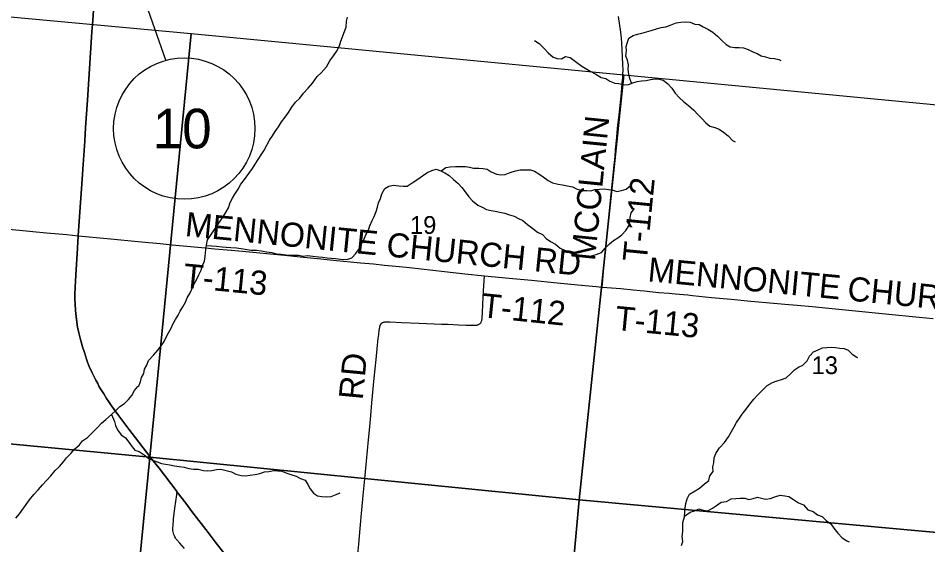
# Model space of a CAD drawing. Extents: x 0 to 1101, y 0 to 440.
# Drawn here: x 236.2 to 300.5, y 208.1 to 245.3 of the extents above; entities that cross this region are included whole.
import ezdxf

# ---------------------------------------------------------------- set-up
doc = ezdxf.new("R2010")
doc.units = 0
for name, color, linetype in [('Default', 7, 'Continuous'), ('GM_X_County_Road', 7, 'Continuous'), ('GM_X_Minor_River', 7, 'Continuous'), ('GM_X_Section', 7, 'Continuous'), ('GM_X_Section_Text', 7, 'Continuous'), ('GM_X_Township_Road', 7, 'Continuous'), ('GM_X_Township_Road_Text', 7, 'Continuous'), ('GM_X_US_Route', 7, 'Continuous'), ('SH_Masking', 7, 'Continuous'), ('SH_Text', 7, 'Continuous')]:
    doc.layers.add(name, color=color, linetype=linetype)

msp = doc.modelspace()

# ---------------------------------------------------------------- linework, layer by layer
at = {"layer": 'Default'}
msp.add_lwpolyline([(241.519, 246.617), (241.423, 245.13), (241.373, 244.333), (241.048, 239.509), (240.924, 237.569), (240.858, 236.609), (240.73, 234.641), (240.633, 233.241), (240.471, 230.957), (240.405, 229.924), (240.349, 229.042), (240.237, 227.147), (240.182, 226.289), (240.166, 225.768), (240.17, 225.436), (240.182, 225.076), (240.209, 224.634), (240.254, 224.21), (240.301, 223.818), (240.357, 223.47), (240.434, 223.071), (240.54, 222.674), (240.606, 222.417), (240.703, 222.079), (240.831, 221.665), (240.979, 221.209), (241.055, 220.994), (241.132, 220.802), (241.23, 220.565), (241.304, 220.4), (241.378, 220.237), (241.516, 219.954), (241.647, 219.707), (241.775, 219.47), (241.864, 219.302), (241.975, 219.105), (242.199, 218.748), (242.306, 218.58), (242.409, 218.42), (242.562, 218.176), (242.745, 217.909), (243.132, 217.386), (243.982, 216.262), (245.709, 214.018), (246.118, 213.485), (247.319, 211.909), (247.398, 211.806), (248.004, 211.017), (248.441, 210.44), (249.588, 208.938), (250.086, 208.292), (250.673, 207.53)], dxfattribs=at)
at = {"layer": 'GM_X_County_Road'}
for points in [[(234.695, 230.46), (236.249, 230.317), (237.191, 230.229), (238.145, 230.137), (239.038, 230.054), (239.592, 230.004), (240.405, 229.924)], [(247.923, 207.81), (247.586, 208.185), (247.37, 208.439), (247.335, 208.484), (247.272, 208.579), (247.235, 208.642), (247.199, 208.706), (247.176, 208.765), (247.156, 208.817), (247.131, 208.899), (247.112, 208.99), (247.099, 209.085), (247.094, 209.17), (247.095, 209.255), (247.107, 209.442), (247.148, 209.889), (247.238, 210.667), (247.296, 211.13), (247.372, 211.631), (247.398, 211.806)]]:
    msp.add_lwpolyline(points, dxfattribs=at)
at = {"layer": 'GM_X_Minor_River'}
for points in [[(244.678, 219.313), (244.809, 219.599), (244.868, 219.896), (245.031, 220.18), (245.091, 220.488), (245.242, 220.773), (245.37, 221.115), (245.716, 221.489), (246.039, 221.829), (246.259, 222.135), (246.467, 222.454), (246.63, 222.749), (246.781, 223.068), (246.967, 223.398), (247.095, 223.683), (247.269, 224.013), (247.466, 224.32), (247.606, 224.604), (247.791, 224.888), (247.977, 225.218), (248.117, 225.526), (248.291, 225.844), (248.43, 226.14), (248.605, 226.516), (248.791, 226.857), (248.931, 227.165), (249.105, 227.495), (249.199, 227.814), (249.328, 228.122), (249.388, 228.453), (249.415, 228.933), (249.475, 229.264), (249.535, 229.629), (249.755, 229.936), (249.998, 230.3), (250.206, 230.607), (250.449, 230.959), (250.669, 231.311), (250.855, 231.607), (251.029, 231.891), (251.146, 232.279), (251.309, 232.575), (251.483, 232.859), (251.703, 233.223), (251.912, 233.564), (252.166, 233.905), (252.478, 234.314), (252.721, 234.666), (252.918, 234.985), (253.138, 235.314), (253.346, 235.633), (253.52, 235.928), (253.741, 236.315), (253.927, 236.679), (254.135, 236.986), (254.321, 237.293), (254.563, 237.611), (254.784, 237.987), (255.038, 238.316), (255.269, 238.634), (255.512, 239.009), (255.778, 239.373), (256.066, 239.656), (256.344, 240.008), (256.678, 240.348), (256.978, 240.711), (257.302, 241.177), (257.59, 241.438), (257.959, 241.869), (258.191, 242.29), (258.469, 242.63), (258.677, 242.937), (258.886, 243.347), (258.969, 243.678), (259.226, 244.35), (259.355, 244.669), (259.37, 245.081), (259.441, 245.378)], [(279.537, 240.705), (279.414, 241.042), (279.348, 241.352), (279.317, 241.684), (279.331, 242.015), (279.266, 242.324), (279.131, 242.623), (279.192, 243), (279.171, 243.297), (279.254, 243.605), (279.359, 243.89), (279.67, 244.082), (279.967, 244.171), (280.265, 244.237), (280.597, 244.325), (280.941, 244.436), (281.307, 244.547), (281.651, 244.647), (281.982, 244.701), (282.338, 244.835), (282.693, 244.981), (283.036, 245.023), (283.367, 245.032), (283.699, 245.029), (284.017, 244.888), (284.325, 244.863), (284.621, 244.689), (284.95, 244.525), (285.291, 244.305), (285.62, 244.027), (285.926, 243.716), (286.232, 243.439), (286.527, 243.276), (286.846, 243.227), (287.155, 243.236), (287.463, 243.199), (287.793, 243.093), (288.123, 242.918), (288.43, 242.812), (288.726, 242.638), (289.011, 242.578), (289.33, 242.472), (289.661, 242.447), (289.957, 242.375), (290.116, 242.317)], [(272.687, 243.723), (273.017, 243.503), (273.39, 243.145), (273.651, 242.845), (274.002, 242.556), (274.287, 242.462), (274.584, 242.436), (274.87, 242.582), (275.213, 242.522), (275.678, 242.174), (276.03, 241.92), (276.62, 241.548), (277.007, 241.339), (277.393, 241.107), (277.724, 241.035), (278.019, 240.838), (278.372, 240.72), (278.657, 240.695), (279.022, 240.588), (279.33, 240.62), (279.628, 240.743), (279.938, 240.82), (280.246, 240.874), (280.578, 240.906), (280.875, 240.96), (281.207, 241.003), (281.492, 240.989), (281.789, 240.917), (282.095, 240.686), (282.401, 240.363), (282.626, 240.006), (282.931, 239.683), (283.226, 239.418), (283.578, 239.129), (283.94, 238.794), (284.246, 238.505), (284.529, 238.205), (284.789, 237.905), (285.095, 237.674), (285.448, 237.568), (285.744, 237.45), (286.062, 237.253), (286.38, 236.976), (286.685, 236.664), (286.879, 236.56)], [(249.469, 229.234), (249.817, 229.215), (250.182, 229.189), (250.582, 229.151), (250.867, 229.125), (251.187, 229.088), (251.598, 229.061), (251.928, 229.013), (252.213, 228.964), (252.624, 228.915), (253.001, 228.9), (253.366, 228.862), (253.708, 228.779), (254.096, 228.73), (254.415, 228.635), (254.746, 228.621), (255.088, 228.572), (255.374, 228.546), (255.659, 228.555), (255.99, 228.541), (256.31, 228.492), (256.63, 228.535), (256.995, 228.474), (257.406, 228.425), (257.691, 228.399), (257.999, 228.362), (258.284, 228.337), (258.593, 228.311), (259.14, 228.249), (259.472, 228.268), (259.758, 228.369), (260.035, 228.675), (260.289, 229.027), (260.406, 229.312), (260.603, 229.642), (260.755, 229.983), (260.906, 230.268), (261.023, 230.621), (261.198, 231.009), (261.338, 231.293), (261.466, 231.635), (261.56, 231.954), (261.632, 232.24), (261.783, 232.547), (261.877, 232.889), (262.086, 233.253), (262.385, 233.433), (262.694, 233.488), (263.082, 233.45), (263.378, 233.436), (263.664, 233.433), (264.032, 233.67), (264.422, 233.918), (264.744, 234.155), (265.054, 234.381), (265.41, 234.538), (265.731, 234.638), (266.061, 234.509), (266.345, 234.38), (266.64, 234.172), (266.946, 233.906), (267.252, 233.64), (267.547, 233.329), (267.784, 233.029), (268.032, 232.684), (268.292, 232.384), (268.678, 232.095), (268.985, 231.943), (269.292, 231.78), (269.611, 231.709), (269.908, 231.672), (270.215, 231.589), (270.569, 231.517), (270.899, 231.4), (271.241, 231.305), (271.548, 231.142), (271.843, 231.002), (272.195, 230.724), (272.558, 230.435), (272.898, 230.169), (273.24, 230.017), (273.511, 229.729), (273.818, 229.509), (274.159, 229.323), (274.499, 229.057), (274.794, 228.894), (275.09, 228.765), (275.443, 228.625), (275.728, 228.531), (276.116, 228.504), (276.435, 228.479), (276.721, 228.51), (277.042, 228.587), (277.409, 228.744), (277.685, 229.039), (277.974, 229.357), (278.273, 229.594), (278.572, 229.786), (278.859, 229.977), (279.147, 230.295), (279.344, 230.613)], [(266.065, 234.507), (266.417, 234.757), (266.714, 234.8), (267.08, 234.808), (267.423, 234.828), (267.788, 234.813), (268.085, 234.776), (268.37, 234.705), (268.735, 234.702), (269.043, 234.687), (269.329, 234.639), (269.624, 234.442), (269.988, 234.267), (270.307, 234.23), (270.604, 234.261), (270.948, 234.384), (271.338, 234.506), (271.67, 234.572), (272.035, 234.591), (272.389, 234.588), (272.685, 234.494), (272.981, 234.297), (273.287, 234.088), (273.65, 233.833), (273.957, 233.67), (274.356, 233.564), (274.653, 233.515), (275.006, 233.455), (275.371, 233.383), (275.689, 233.208), (276.02, 233.125), (276.374, 233.133), (276.659, 233.108), (276.946, 233.185), (277.288, 233.205), (277.609, 233.236), (277.905, 233.188), (278.213, 233.151), (278.509, 233.057), (278.841, 233.111), (279.173, 233.211), (279.472, 233.471), (279.461, 233.425)], [(279.344, 230.613), (279.415, 230.921), (279.441, 231.219), (279.524, 231.549), (279.744, 231.845)], [(283.083, 208.026), (283.177, 208.322), (283.134, 208.677), (283.172, 209.019), (283.177, 209.647), (283.295, 210.058), (283.321, 210.412), (283.335, 210.697), (283.384, 211.005), (283.489, 211.324), (283.652, 211.666), (284.054, 211.902), (284.353, 212.071), (284.698, 212.388), (285.009, 212.614), (285.092, 212.956), (285.311, 213.251), (285.303, 213.582), (285.363, 213.879), (285.389, 214.222), (285.517, 214.54), (285.76, 214.938), (286.118, 215.301), (286.407, 215.71), (286.605, 216.085), (286.802, 216.426), (286.976, 216.733), (287.173, 217.029), (287.381, 217.324), (287.647, 217.676), (287.924, 218.016), (288.201, 218.368), (288.455, 218.663), (289.146, 219.343), (289.525, 219.557), (289.846, 219.668), (290.155, 219.768), (290.488, 219.88), (290.776, 220.151), (291.064, 220.435), (291.362, 220.638), (291.672, 220.783), (291.96, 221.078), (292.146, 221.408), (292.423, 221.725), (292.744, 221.86), (293.065, 222.006), (293.362, 222.026), (293.694, 222.057), (293.979, 222.032), (294.275, 221.972), (294.584, 221.958), (294.868, 221.829), (295.163, 221.564), (295.48, 221.344), (295.537, 221.309)], [(235.98, 209.957), (236.239, 210.258), (236.488, 210.604), (236.725, 210.928), (236.963, 211.264), (237.247, 211.632), (237.564, 211.954), (237.881, 212.31), (238.187, 212.643), (238.47, 212.954), (238.765, 213.322), (239.081, 213.621), (239.352, 213.944), (239.577, 214.235), (239.87, 214.534), (240.141, 214.846), (240.48, 215.144), (240.694, 215.435), (241.065, 215.675), (241.417, 216.018), (241.78, 216.384), (242.039, 216.673), (242.343, 216.938), (242.751, 217.28), (243.056, 217.568), (243.349, 217.856), (243.662, 218.064), (243.944, 218.353), (244.18, 218.643), (244.384, 218.979), (244.62, 219.269), (244.678, 219.313)], [(242.751, 217.28), (242.954, 216.806), (243.025, 216.518), (243.175, 216.194), (243.427, 215.844), (243.751, 215.629), (243.97, 215.337), (244.222, 215.01), (244.409, 214.776)], [(244.409, 214.776), (244.719, 214.672), (245.071, 214.44), (245.388, 214.186), (245.707, 214.035), (245.992, 213.952), (246.299, 213.835), (246.584, 213.775), (246.869, 213.727), (247.2, 213.666), (247.542, 213.606), (247.884, 213.557), (248.215, 213.474), (248.546, 213.425), (248.888, 213.422), (249.264, 213.327), (249.55, 213.313), (249.858, 213.333), (250.179, 213.41), (250.487, 213.43), (250.875, 213.324), (251.251, 213.229), (251.558, 213.066), (251.934, 212.983), (252.219, 212.957), (252.562, 213), (252.905, 213.054), (253.249, 213.119), (253.581, 213.23), (253.878, 213.251), (254.233, 213.327), (254.518, 213.313), (254.815, 213.276), (255.156, 213.147), (255.441, 213.042), (255.806, 212.936), (256.113, 212.773), (256.454, 212.655), (256.645, 212.334), (256.814, 212.035), (257.04, 211.724), (257.335, 211.55), (257.632, 211.502), (257.985, 211.464), (258.305, 211.484), (258.649, 211.629), (258.936, 211.753)], [(283.299, 210.109), (283.687, 210.386), (283.996, 210.474), (284.317, 210.631), (284.602, 210.526), (284.944, 210.489), (285.265, 210.657), (285.552, 210.849), (285.897, 211.086), (286.252, 211.14), (286.585, 211.32), (286.916, 211.362), (287.225, 211.371), (287.567, 211.368), (287.852, 211.274), (288.161, 211.363), (288.448, 211.452), (288.732, 211.369), (289.029, 211.309), (289.372, 211.341), (289.693, 211.464), (290.059, 211.597), (290.379, 211.537), (290.675, 211.5), (290.993, 211.292), (291.356, 211.049), (291.721, 210.897), (292.026, 210.552), (292.39, 210.423), (292.708, 210.191), (293.038, 210.086), (293.31, 209.798), (293.65, 209.555), (293.853, 209.256), (294.147, 208.899), (294.452, 208.577), (294.782, 208.368), (294.941, 208.287)]]:
    msp.add_lwpolyline(points, dxfattribs=at)
at = {"layer": 'GM_X_Section'}
for points in [[(248.38, 244.227), (245.466, 214.27), (216.876, 216.985), (219.207, 246.924)], [(279.008, 241.293), (275.832, 211.26), (245.466, 214.27), (248.38, 244.227)], [(279.008, 241.293), (311.27, 238.202), (308.357, 208.289), (275.832, 211.26)], [(245.466, 214.27), (242.499, 184.119), (212.079, 186.968), (216.876, 216.985)], [(275.832, 211.26), (273.073, 181.039), (242.499, 184.119), (245.466, 214.27)], [(275.832, 211.26), (308.357, 208.289), (305.354, 177.696), (273.073, 181.039)]]:
    msp.add_lwpolyline(points, close=True, dxfattribs=at)
at = {"layer": 'GM_X_Township_Road'}
for points in [[(277.456, 226.299), (277.479, 226.553), (277.552, 227.369), (277.606, 227.937), (277.734, 229.17), (277.844, 230.241), (277.944, 231.242), (278.065, 232.409), (278.153, 233.299), (278.317, 234.912), (278.375, 235.524), (278.42, 236.007), (278.501, 236.877), (278.535, 237.23), (278.558, 237.471), (278.583, 237.73), (278.637, 238.267), (278.755, 239.35), (278.801, 239.78), (278.853, 240.327), (278.893, 240.726), (278.923, 241.052), (278.937, 241.308), (278.947, 241.639), (278.937, 242.038), (278.888, 243.087), (278.864, 243.532), (278.834, 243.898), (278.809, 244.109), (278.78, 244.322), (278.627, 245.412)], [(240.405, 229.924), (242.449, 229.719), (244.88, 229.491), (246.197, 229.367), (247.051, 229.287), (249.371, 229.073), (250.057, 229.008), (251.208, 228.901), (251.764, 228.846), (253.008, 228.729), (253.973, 228.64), (254.993, 228.541), (256.106, 228.43), (257.553, 228.289), (258.666, 228.184), (259.668, 228.087), (260.373, 228.02), (261.3, 227.931), (262.061, 227.853), (262.875, 227.765), (263.839, 227.673), (264.672, 227.589), (266.318, 227.392), (267.742, 227.234), (269.135, 227.101)], [(267.847, 223.613), (268.153, 223.599), (268.433, 223.592), (268.493, 223.595), (268.544, 223.6), (268.596, 223.607), (268.636, 223.617), (268.685, 223.632), (268.724, 223.648), (268.759, 223.668), (268.787, 223.686), (268.83, 223.721), (268.859, 223.752), (268.879, 223.777), (268.899, 223.809), (268.917, 223.842), (268.934, 223.882), (268.949, 223.929), (268.961, 223.98), (268.968, 224.021), (268.973, 224.068), (268.977, 224.112), (268.989, 224.465), (269.016, 225.08), (269.068, 226.029), (269.135, 227.101)], [(269.135, 227.101), (270.88, 226.926), (272.463, 226.773), (274.278, 226.595), (275.743, 226.452), (277.05, 226.334), (277.456, 226.299)], [(277.456, 226.299), (278.781, 226.186), (279.67, 226.102), (280.152, 226.051), (280.466, 226.019), (280.837, 225.983), (281.487, 225.922), (282.21, 225.854), (282.637, 225.819), (283.528, 225.738), (283.866, 225.703), (285.198, 225.566), (286.599, 225.431), (287.995, 225.308), (289.06, 225.214), (290.387, 225.096), (291.265, 225.017), (292.325, 224.924), (293.509, 224.8), (295.615, 224.588), (297.519, 224.411), (299.891, 224.176), (300.891, 224.071)], [(260.159, 207.17), (260.245, 208.117), (260.343, 209.231), (260.47, 210.549), (260.564, 211.565), (260.697, 212.986), (260.79, 213.987), (260.926, 215.504), (260.996, 216.19), (261.095, 217.229), (261.175, 218.11), (261.338, 219.846), (261.476, 221.173), (261.574, 222.181), (261.624, 222.663), (261.655, 222.941), (261.694, 223.237), (261.728, 223.457), (261.739, 223.511), (261.751, 223.56), (261.764, 223.601), (261.775, 223.628), (261.788, 223.651), (261.803, 223.675), (261.82, 223.697), (261.837, 223.714), (261.86, 223.737), (261.88, 223.753), (261.9, 223.766), (261.928, 223.783), (261.956, 223.797), (261.999, 223.814), (262.04, 223.825), (262.083, 223.833), (262.125, 223.837), (262.182, 223.837), (262.248, 223.836), (262.454, 223.829), (263.273, 223.795), (264.521, 223.743), (266.104, 223.683), (266.57, 223.667), (267.296, 223.637), (267.847, 223.613)]]:
    msp.add_lwpolyline(points, dxfattribs=at)
at = {"layer": 'GM_X_US_Route'}
msp.add_lwpolyline([(250.673, 207.53), (250.086, 208.292), (249.588, 208.938), (248.441, 210.44), (248.004, 211.017), (247.398, 211.806), (247.319, 211.909), (246.118, 213.485), (245.709, 214.018), (243.982, 216.262), (243.132, 217.386), (242.745, 217.909), (242.562, 218.176), (242.409, 218.42), (242.306, 218.58), (242.199, 218.748), (241.975, 219.105), (241.864, 219.302), (241.775, 219.47), (241.647, 219.707), (241.516, 219.954), (241.378, 220.237), (241.304, 220.4), (241.23, 220.565), (241.132, 220.802), (241.055, 220.994), (240.979, 221.209), (240.831, 221.665), (240.703, 222.079), (240.606, 222.417), (240.54, 222.674), (240.434, 223.071), (240.357, 223.47), (240.301, 223.818), (240.254, 224.21), (240.209, 224.634), (240.182, 225.076), (240.17, 225.436), (240.166, 225.768), (240.182, 226.289), (240.237, 227.147), (240.349, 229.042), (240.405, 229.924), (240.471, 230.957), (240.633, 233.241), (240.73, 234.641), (240.858, 236.609), (240.924, 237.569), (241.048, 239.509), (241.373, 244.333), (241.423, 245.13), (241.519, 246.617)], dxfattribs=at)
at = {"layer": 'SH_Masking'}
msp.add_circle((247.902, 237.498), 5, dxfattribs=at)
at = {"layer": 'SH_Text'}
msp.add_line((246.6, 242.325), (244.246, 249.012), dxfattribs=at)
msp.add_circle((247.902, 237.498), 5, dxfattribs=at)

# ---------------------------------------------------------------- texts
at = {"layer": 'GM_X_Section_Text'}
for s, p in [('19', (263.868, 230.057)), ('13', (292.281, 220.144))]:
    msp.add_text(s, height=1.2557, rotation=0.00001, dxfattribs=at).set_placement(p)
at = {"layer": 'GM_X_Township_Road_Text'}
for s, height, rotation, p in [('MCCLAIN', 1.7045, 84.25957, (276.951, 228.109)), ('T-112', 1.7045, 84.40157, (280.613, 228.03)), ('MENNONITE CHURCH RD', 1.70455, 354.24958, (247.912, 229.91)), ('T-113', 1.7045, 354.456, (247.772, 226.274)), ('MENNONITE', 1.7045, 354.59854, (280.647, 226.709)), ('CHURCH', 1.7045, 354.40009, (294.76, 225.36)), ('T-112', 1.7045, 354.12214, (268.858, 224.175)), ('T-113', 1.7045, 354.4553, (278.323, 223.274)), ('RD', 1.7045, 84.58411, (260.525, 218.281))]:
    msp.add_text(s, height=height, rotation=rotation, dxfattribs=at).set_placement(p)
at = {"layer": 'SH_Text'}
msp.add_text('10', height=2.8, rotation=360, dxfattribs=at).set_placement((245.673, 236.098))

doc.saveas('drawing.dxf')
